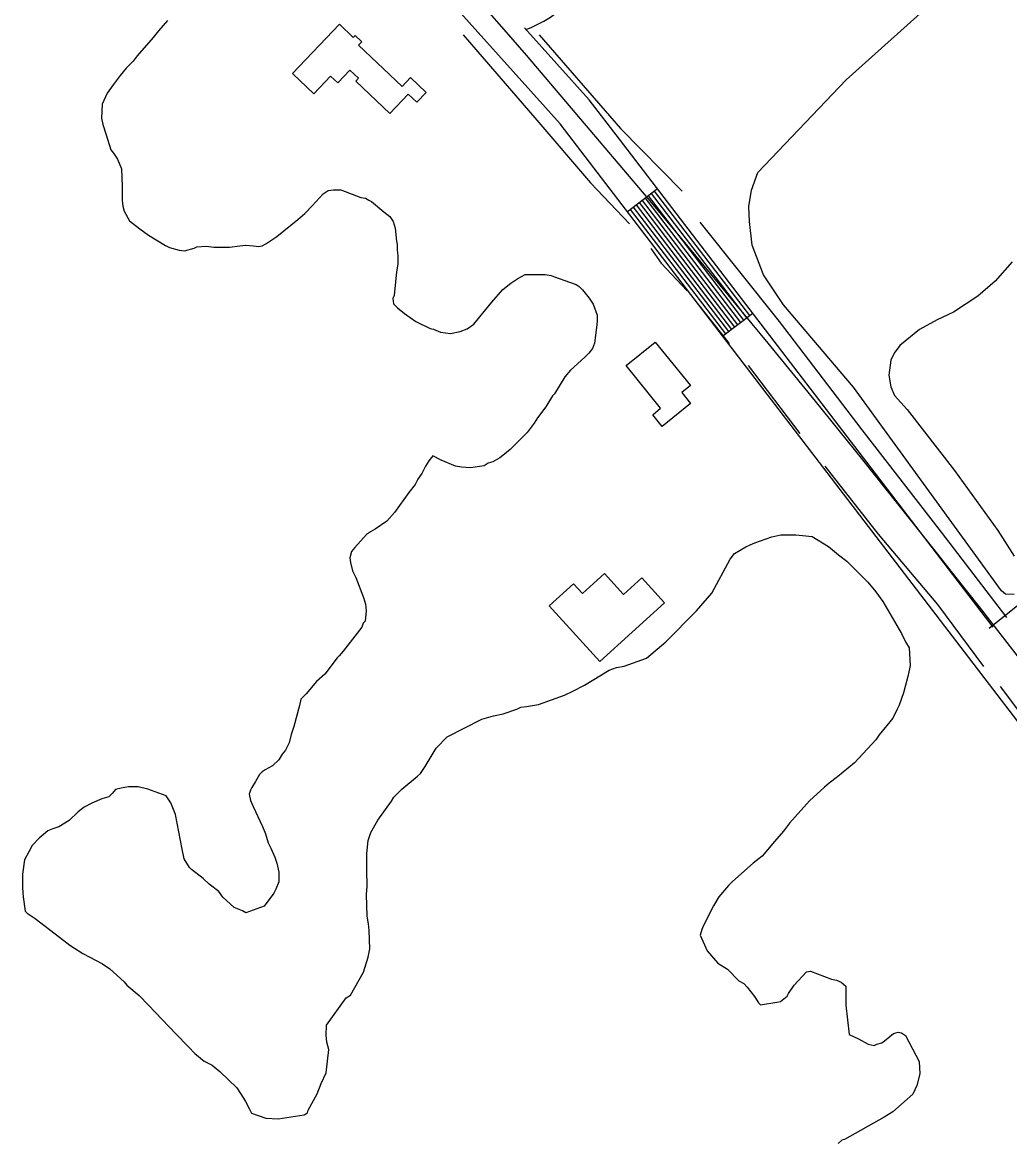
# Model space of a CAD drawing. Extents: x 3704301 to 3742427, y 506229 to 532009.
# Drawn here: x 3726550 to 3727337, y 512980 to 513875 of the extents above; entities that cross this region are included whole.
import ezdxf

# ---------------------------------------------------------------- set-up
doc = ezdxf.new("R2010")
doc.units = 0
for name, color, linetype in [('V-BLDG-OTLN', 7, 'Continuous'), ('V-ROAD-CNTR', 7, 'Continuous'), ('V-SITE-VEGE', 7, 'Continuous'), ('V-TOPO-SHOR', 7, 'Continuous')]:
    doc.layers.add(name, color=color, linetype=linetype)

msp = doc.modelspace()

# ---------------------------------------------------------------- linework, layer by layer
at = {"layer": 'V-BLDG-OTLN'}
for points in [[(3726765.02, 513833.78), (3726802.35, 513873.13), (3726813.43, 513862.61), (3726814.89, 513864.15), (3726820.21, 513859.11), (3726817.7, 513856.46), (3726852.35, 513823.6), (3726859.03, 513830.65), (3726871.51, 513818.82), (3726864, 513810.9), (3726857.1, 513817.43), (3726842.56, 513802.09), (3726815.39, 513827.86), (3726817.52, 513830.1), (3726810.72, 513836.56), (3726801.1, 513826.43), (3726795.36, 513831.87), (3726781.94, 513817.73)], [(3727031.06, 513600.91), (3727054.26, 513619.62), (3727082.27, 513584.88), (3727075.39, 513579.33), (3727082.37, 513570.67), (3727059.69, 513552.38), (3727052.17, 513561.72), (3727058.52, 513566.85)], [(3727061.53, 513411.61), (3727009.9, 513364.74), (3726969.56, 513409.19), (3726989.1, 513426.93), (3726996.22, 513419.09), (3727013.7, 513434.96), (3727028.91, 513418.21), (3727043.51, 513431.47)]]:
    msp.add_lwpolyline(points, close=True, dxfattribs=at)
at = {"layer": 'V-ROAD-CNTR'}
for p, q in [((3727056.01, 513741.8), (3727032.19, 513723.56)), ((3727132, 513642.55), (3727108.18, 513624.31))]:
    msp.add_line(p, q, dxfattribs=at)
for points in [[(3726951.25, 513868.99), (3726955.71, 513870.87), (3726960.62, 513873.17), (3726965.42, 513875.68), (3726970.66, 513878.7), (3726980.64, 513886.25), (3726989.83, 513893.51), (3726998.88, 513900.96), (3727007.78, 513908.59), (3727016.52, 513916.39), (3727025.1, 513924.37), (3727033.19, 513932.21), (3727096.05, 513988.23), (3727207.9, 514093.37), (3727308.76, 514179.87), (3727415.19, 514271.3), (3727456.36, 514312.1), (3727566.99, 514412.45), (3727677.15, 514510.76), (3727771.99, 514597.15), (3727891.41, 514690.96), (3728023.92, 514783.27)], [(3727320.43, 513391.37), (3727372.86, 513433.37), (3727500.66, 513533.03), (3727630.7, 513632.68), (3727753.81, 513735.91), (3727848.7, 513806.83), (3727955.68, 513889.42), (3728048.93, 513967.36), (3728159.18, 514074), (3728261.44, 514174.21), (3728351.68, 514266.8), (3728437.89, 514353.06), (3728551.46, 514468.41), (3728684.07, 514598.62), (3728740.4, 514645.62), (3728749.14, 514651.36), (3728757.46, 514656.52), (3728765.91, 514661.47), (3728774.49, 514666.2), (3728783.18, 514670.72), (3728791.99, 514675.01), (3728800.9, 514679.07), (3728809.77, 514682.84), (3728823.3, 514688.53)], [(3727001.8, 513763.26), (3726978.44, 513793.77), (3726587.48, 514229.49)], [(3727025.62, 513781.5), (3727001.55, 513812.94), (3726950.07, 513870.3)], [(3727323.61, 513392.27), (3727025.62, 513781.5)], [(3727381.73, 513267), (3727001.8, 513763.26)], [(3727129.62, 513640.72), (3727053.63, 513739.97)], [(3727117.71, 513631.6), (3727041.72, 513730.85)], [(3727120.09, 513633.43), (3727044.1, 513732.68)], [(3727122.47, 513635.25), (3727046.48, 513734.5)], [(3727124.85, 513637.07), (3727048.86, 513736.33)], [(3727127.23, 513638.9), (3727051.25, 513738.15)], [(3727110.56, 513626.13), (3727034.57, 513725.38)], [(3727112.94, 513627.96), (3727036.95, 513727.21)], [(3727115.32, 513629.78), (3727039.34, 513729.03)]]:
    msp.add_lwpolyline(points, dxfattribs=at)
msp.add_arc((3717617.15, 505815.77), 12314.69, 34.437816, 43.363886, dxfattribs=at)
at = {"layer": 'V-SITE-VEGE'}
for p, q in [((3726665.2, 513876.12), (3726658.09, 513868)), ((3726658.09, 513868), (3726653.71, 513862.59)), ((3726653.71, 513862.59), (3726641.13, 513847.98)), ((3726641.13, 513847.98), (3726637.85, 513843.65)), ((3726632.39, 513838.24), (3726627.46, 513832.29)), ((3726637.85, 513843.65), (3726632.39, 513838.24)), ((3726627.46, 513832.29), (3726621.99, 513824.71)), ((3726621.99, 513824.71), (3726617.06, 513818.22)), ((3726617.06, 513818.22), (3726613.21, 513809.54)), ((3726613.21, 513809.54), (3726612.61, 513798.13)), ((3726612.61, 513798.13), (3726613.67, 513793.23)), ((3726613.67, 513793.23), (3726616.34, 513785.07)), ((3726616.34, 513785.07), (3726620.08, 513773.09)), ((3726620.08, 513773.09), (3726622.24, 513770.36)), ((3726622.24, 513770.36), (3726625.48, 513765.45)), ((3726625.48, 513765.45), (3726628.7, 513757.82)), ((3726628.7, 513757.82), (3726629.17, 513743.69)), ((3726629.17, 513743.69), (3726629.11, 513732.82)), ((3726789.47, 513737.95), (3726793.29, 513740.65)), ((3726793.29, 513740.65), (3726797.64, 513741.17)), ((3726797.64, 513741.17), (3726803.62, 513741.14)), ((3726803.62, 513741.14), (3726819.35, 513735.08)), ((3726629.11, 513732.82), (3726629.63, 513727.93)), ((3726780.73, 513728.22), (3726789.47, 513737.95)), ((3726819.35, 513735.08), (3726823.15, 513734.51)), ((3726823.15, 513734.51), (3726825.86, 513732.87)), ((3726825.86, 513732.87), (3726828.03, 513731.77)), ((3726828.03, 513731.77), (3726837.77, 513723.57)), ((3726629.63, 513727.93), (3726630.69, 513724.12)), ((3726630.69, 513724.12), (3726635, 513716.48)), ((3726769.25, 513717.41), (3726774.72, 513722.27)), ((3726774.72, 513722.27), (3726780.73, 513728.22)), ((3726837.77, 513723.57), (3726842.64, 513719.73)), ((3726635, 513716.48), (3726643.12, 513709.92)), ((3726752.33, 513703.91), (3726769.25, 513717.41)), ((3726842.64, 513719.73), (3726845.34, 513715.92)), ((3726845.34, 513715.92), (3726846.94, 513710.47)), ((3726643.12, 513709.92), (3726650.16, 513704.99)), ((3726650.16, 513704.99), (3726663.7, 513696.77)), ((3726743.61, 513697.98), (3726752.33, 513703.91)), ((3726846.94, 513710.47), (3726847.97, 513700.14)), ((3726663.7, 513696.77), (3726666.96, 513695.12)), ((3726666.96, 513695.12), (3726674.55, 513692.9)), ((3726686.52, 513694.47), (3726688.7, 513695.55)), ((3726688.7, 513695.55), (3726696.31, 513696.05)), ((3726696.31, 513696.05), (3726702.29, 513695.48)), ((3726702.29, 513695.48), (3726714.79, 513695.41)), ((3726714.79, 513695.41), (3726722.94, 513696.45)), ((3726722.94, 513696.45), (3726727.84, 513696.97)), ((3726727.84, 513696.97), (3726733.81, 513696.4)), ((3726733.81, 513696.4), (3726738.16, 513695.83)), ((3726738.16, 513695.83), (3726740.88, 513696.36)), ((3726740.88, 513696.36), (3726743.61, 513697.98)), ((3726847.97, 513700.14), (3726848.5, 513697.42)), ((3726848.5, 513697.42), (3726848.48, 513693.07)), ((3726674.55, 513692.9), (3726678.9, 513692.34)), ((3726678.9, 513692.34), (3726686.52, 513694.47)), ((3726848.48, 513693.07), (3726849, 513688.72)), ((3726849, 513688.72), (3726848.96, 513681.66)), ((3726848.96, 513681.66), (3726847.84, 513675.68)), ((3726847.84, 513675.68), (3726846.11, 513656.67)), ((3726939.1, 513666.51), (3726944.56, 513670.28)), ((3726944.56, 513670.28), (3726950.55, 513673.51)), ((3726950.55, 513673.51), (3726966.31, 513673.43)), ((3726966.31, 513673.43), (3726971.2, 513672.86)), ((3726971.2, 513672.86), (3726973.92, 513671.76)), ((3726973.92, 513671.76), (3726985.85, 513667.35)), ((3726923.8, 513651.37), (3726932.55, 513661.65)), ((3726932.55, 513661.65), (3726939.1, 513666.51)), ((3726985.85, 513667.35), (3726991.27, 513665.69)), ((3726991.27, 513665.69), (3726993.44, 513664.04)), ((3726993.44, 513664.04), (3726996.14, 513661.31)), ((3726996.14, 513661.31), (3727001.54, 513654.76)), ((3726846.11, 513656.67), (3726845.01, 513654.5)), ((3726845.01, 513654.5), (3726845.53, 513650.15)), ((3726845.53, 513650.15), (3726848.78, 513646.87)), ((3726909.58, 513634.05), (3726923.8, 513651.37)), ((3727001.54, 513654.76), (3727004.78, 513649.85)), ((3727004.78, 513649.85), (3727007.99, 513641.14)), ((3726848.78, 513646.87), (3726854.19, 513642.5)), ((3726854.19, 513642.5), (3726863.39, 513635.93)), ((3727007.99, 513641.14), (3727007.97, 513636.25)), ((3726863.39, 513635.93), (3726874.78, 513630.43)), ((3726904.13, 513630.28), (3726909.58, 513634.05)), ((3727007.97, 513636.25), (3727007.4, 513631.36)), ((3726874.78, 513630.43), (3726877.49, 513629.87)), ((3726877.49, 513629.87), (3726882.92, 513627.67)), ((3726882.92, 513627.67), (3726891.06, 513626.54)), ((3726891.06, 513626.54), (3726898.68, 513628.13)), ((3726898.68, 513628.13), (3726904.13, 513630.28)), ((3727007.4, 513631.36), (3727005.7, 513618.87)), ((3727004.05, 513614.53), (3727001.31, 513610.74)), ((3727005.7, 513618.87), (3727004.05, 513614.53)), ((3726998.03, 513607.49), (3726986.56, 513597.23)), ((3727001.31, 513610.74), (3726998.03, 513607.49)), ((3726986.56, 513597.23), (3726982.19, 513591.82)), ((3726982.19, 513591.82), (3726973.96, 513578.27)), ((3726972.32, 513576.65), (3726966.84, 513567.99)), ((3726973.96, 513578.27), (3726972.32, 513576.65)), ((3726966.84, 513567.99), (3726960.27, 513559.32)), ((3726957.54, 513554.99), (3726952.06, 513547.41)), ((3726960.27, 513559.32), (3726957.54, 513554.99)), ((3726952.06, 513547.41), (3726938.4, 513533.89)), ((3726938.4, 513533.89), (3726934.03, 513530.11)), ((3726873.68, 513525), (3726870.94, 513520.66)), ((3726876.96, 513528.78), (3726873.68, 513525)), ((3726883.46, 513525.49), (3726876.96, 513528.78)), ((3726894.85, 513520.54), (3726883.46, 513525.49)), ((3726930.21, 513527.42), (3726924.76, 513524.18)), ((3726934.03, 513530.11), (3726930.21, 513527.42)), ((3726870.94, 513520.66), (3726868.19, 513514.7)), ((3726899.74, 513519.97), (3726894.85, 513520.54)), ((3726906.8, 513519.39), (3726899.74, 513519.97)), ((3726917.68, 513520.96), (3726906.8, 513519.39)), ((3726920.95, 513523.12), (3726917.68, 513520.96)), ((3726924.76, 513524.18), (3726920.95, 513523.12)), ((3726864.9, 513510.37), (3726862.71, 513506.03)), ((3726868.19, 513514.7), (3726864.9, 513510.37)), ((3726857.78, 513499.54), (3726846.28, 513483.83)), ((3726862.71, 513506.03), (3726857.78, 513499.54)), ((3726846.28, 513483.83), (3726840.27, 513476.8)), ((3726840.27, 513476.8), (3726831, 513470.33)), ((3726823.91, 513466.02), (3726814.61, 513455.74)), ((3726827.18, 513468.17), (3726823.91, 513466.02)), ((3726831, 513470.33), (3726827.18, 513468.17)), ((3727133.67, 513459.49), (3727147.28, 513464.31)), ((3727147.28, 513464.31), (3727154.36, 513465.9)), ((3727154.36, 513465.9), (3727166.31, 513465.84)), ((3727166.31, 513465.84), (3727171.75, 513465.26)), ((3727171.75, 513465.26), (3727179.35, 513464.68)), ((3727179.35, 513464.68), (3727192.35, 513456.46)), ((3726814.61, 513455.74), (3726811.88, 513452.49)), ((3727117.32, 513450.88), (3727126.59, 513456.26)), ((3727126.59, 513456.26), (3727129.85, 513457.88)), ((3727129.85, 513457.88), (3727133.67, 513459.49)), ((3727192.35, 513456.46), (3727200.47, 513449.9)), ((3726811.88, 513452.49), (3726810.77, 513447.61)), ((3726810.77, 513447.61), (3726811.29, 513443.8)), ((3727099.22, 513419.45), (3727114.04, 513446.55)), ((3727114.04, 513446.55), (3727117.32, 513450.88)), ((3727200.47, 513449.9), (3727206.97, 513444.97)), ((3727206.97, 513444.97), (3727223.72, 513428.03)), ((3726811.29, 513443.8), (3726812.88, 513437.27)), ((3726812.88, 513437.27), (3726815.57, 513431.82)), ((3726815.57, 513431.82), (3726821.47, 513416.03)), ((3727223.72, 513428.03), (3727230.21, 513420.39)), ((3727087.19, 513405.38), (3727099.22, 513419.45)), ((3727230.21, 513420.39), (3727235.6, 513412.75)), ((3726821.47, 513416.03), (3726823.07, 513410.58)), ((3726823.07, 513410.58), (3726823.58, 513405.15)), ((3727235.6, 513412.75), (3727250.68, 513387.13)), ((3726823.58, 513405.15), (3726823, 513396.99)), ((3727062.6, 513380.51), (3727087.19, 513405.38)), ((3726820.25, 513392.12), (3726805.48, 513373.17)), ((3726821.36, 513395.38), (3726820.25, 513392.12)), ((3726823, 513396.99), (3726821.36, 513395.38)), ((3727250.68, 513387.13), (3727253.91, 513380.59)), ((3726805.48, 513373.17), (3726802.2, 513369.39)), ((3727047.31, 513367.55), (3727062.6, 513380.51)), ((3727253.91, 513380.59), (3727256.6, 513375.68)), ((3727256.6, 513375.68), (3727257.61, 513361.54)), ((3726800.56, 513367.77), (3726790.71, 513354.77)), ((3726802.2, 513369.39), (3726800.56, 513367.77)), ((3727029.34, 513361.12), (3727047.31, 513367.55)), ((3726790.71, 513354.77), (3726784.15, 513348.83)), ((3726997.74, 513346.07), (3727017.37, 513357.92)), ((3727017.37, 513357.92), (3727023.35, 513360.07)), ((3727023.35, 513360.07), (3727029.34, 513361.12)), ((3727257.61, 513361.54), (3727255.95, 513353.94)), ((3726784.15, 513348.83), (3726775.95, 513339.09)), ((3726988.47, 513341.23), (3726997.74, 513346.07)), ((3727255.95, 513353.94), (3727252.07, 513339.83)), ((3726775.95, 513339.09), (3726771.58, 513334.77)), ((3726961.24, 513330.5), (3726981.93, 513338)), ((3726981.93, 513338), (3726988.47, 513341.23)), ((3727252.07, 513339.83), (3727248.75, 513330.07)), ((3726770.47, 513329.88), (3726766.03, 513313.06)), ((3726771.58, 513334.77), (3726770.47, 513329.88)), ((3726943.83, 513326.79), (3726947.1, 513328.4)), ((3726947.1, 513328.4), (3726951.45, 513328.92)), ((3726951.45, 513328.92), (3726961.24, 513330.5)), ((3727248.75, 513330.07), (3727247.1, 513326.82)), ((3726916.06, 513318.78), (3726925.32, 513321.45)), ((3726925.32, 513321.45), (3726932.94, 513323.04)), ((3726932.94, 513323.04), (3726943.83, 513326.79)), ((3727243.81, 513319.77), (3727232.86, 513306.24)), ((3727247.1, 513326.82), (3727243.81, 513319.77)), ((3726766.03, 513313.06), (3726763.82, 513306.54)), ((3726888.27, 513304.8), (3726916.06, 513318.78)), ((3726763.82, 513306.54), (3726762.16, 513300.03)), ((3726879.53, 513295.61), (3726888.27, 513304.8)), ((3727230.13, 513302.45), (3727213.18, 513284.06)), ((3727232.86, 513306.24), (3727230.13, 513302.45)), ((3726759.41, 513294.07), (3726756.67, 513290.82)), ((3726762.16, 513300.03), (3726759.41, 513294.07)), ((3726870.76, 513280.98), (3726879.53, 513295.61)), ((3726753.93, 513286.49), (3726749.01, 513281.62)), ((3726756.67, 513290.82), (3726753.93, 513286.49)), ((3727213.18, 513284.06), (3727199.53, 513272.72)), ((3726738.65, 513274.61), (3726735.36, 513269.19)), ((3726740.84, 513276.77), (3726738.65, 513274.61)), ((3726743.02, 513278.39), (3726740.84, 513276.77)), ((3726749.01, 513281.62), (3726743.02, 513278.39)), ((3726864.74, 513273.4), (3726866.92, 513275.56)), ((3726866.92, 513275.56), (3726870.76, 513280.98)), ((3726735.36, 513269.19), (3726732.62, 513264.32)), ((3726852.18, 513263.14), (3726864.74, 513273.4)), ((3727192.98, 513267.86), (3727189.16, 513264.62)), ((3727199.53, 513272.72), (3727192.98, 513267.86)), ((3726618.44, 513256.77), (3726613, 513255.17)), ((3726621.17, 513259.47), (3726618.44, 513256.77)), ((3726623.91, 513262.72), (3726621.17, 513259.47)), ((3726628.26, 513263.78), (3726623.91, 513262.72)), ((3726634.25, 513264.84), (3726628.26, 513263.78)), ((3726641.85, 513264.8), (3726634.25, 513264.84)), ((3726649.45, 513263.12), (3726641.85, 513264.8)), ((3726664.1, 513257.61), (3726649.45, 513263.12)), ((3726667.88, 513252.16), (3726664.1, 513257.61)), ((3726731.52, 513262.15), (3726730.41, 513258.89)), ((3726730.41, 513258.89), (3726731.47, 513253.99)), ((3726732.62, 513264.32), (3726731.52, 513262.15)), ((3726843.98, 513253.4), (3726845.63, 513256.65)), ((3726845.63, 513256.65), (3726852.18, 513263.14)), ((3727189.16, 513264.62), (3727177.15, 513253.81)), ((3726598.83, 513248.72), (3726593.92, 513244.94)), ((3726604.83, 513251.95), (3726598.83, 513248.72)), ((3726613, 513255.17), (3726604.83, 513251.95)), ((3726671.63, 513242.9), (3726667.88, 513252.16)), ((3726731.47, 513253.99), (3726733.62, 513249.09)), ((3726733.62, 513249.09), (3726741.15, 513233.29)), ((3726833.03, 513238.24), (3726843.98, 513253.4)), ((3727177.15, 513253.81), (3727161.29, 513235.96)), ((3726593.92, 513244.94), (3726586.82, 513237.91)), ((3726676.92, 513215.15), (3726671.63, 513242.9)), ((3726569.93, 513229.85), (3726562.83, 513223.91)), ((3726573.74, 513231.46), (3726569.93, 513229.85)), ((3726578.64, 513233.06), (3726573.74, 513231.46)), ((3726586.82, 513237.91), (3726578.64, 513233.06)), ((3726741.15, 513233.29), (3726743.29, 513227.3)), ((3726827.54, 513228.49), (3726833.03, 513238.24)), ((3727161.29, 513235.96), (3727156.37, 513229.47)), ((3726562.83, 513223.91), (3726557.36, 513217.96)), ((3726743.29, 513227.3), (3726745.43, 513220.22)), ((3726824.19, 513211.66), (3726825.33, 513221.98)), ((3726825.33, 513221.98), (3726827.54, 513228.49)), ((3727149.26, 513221.35), (3727139.41, 513209.45)), ((3727156.37, 513229.47), (3727149.26, 513221.35)), ((3726554.62, 513213.08), (3726551.32, 513206.58)), ((3726557.36, 513217.96), (3726554.62, 513213.08)), ((3726678.51, 513207.54), (3726676.92, 513215.15)), ((3726745.43, 513220.22), (3726747.58, 513215.87)), ((3726747.58, 513215.87), (3726750.8, 513208.78)), ((3726824.11, 513195.89), (3726824.19, 513211.66)), ((3726551.32, 513206.58), (3726549.63, 513195.17)), ((3726682.82, 513200.45), (3726678.51, 513207.54)), ((3726750.8, 513208.78), (3726752.41, 513203.88)), ((3726752.41, 513203.88), (3726754, 513196.81)), ((3727132.32, 513204.05), (3727115.94, 513189.46)), ((3727139.41, 513209.45), (3727132.32, 513204.05)), ((3726549.63, 513195.17), (3726549.58, 513184.3)), ((3726684.44, 513198.81), (3726682.82, 513200.45)), ((3726693.64, 513191.69), (3726684.44, 513198.81)), ((3726754, 513196.81), (3726753.96, 513189.2)), ((3726824.61, 513188.28), (3726824.11, 513195.89)), ((3726698.51, 513187.32), (3726693.64, 513191.69)), ((3726706.09, 513181.3), (3726698.51, 513187.32)), ((3726753.96, 513189.2), (3726751.76, 513183.23)), ((3726824.02, 513179.05), (3726824.6, 513185.57)), ((3726824.6, 513185.57), (3726824.61, 513188.28)), ((3727112.66, 513186.22), (3727105, 513177.02)), ((3727115.94, 513189.46), (3727112.66, 513186.22)), ((3726549.58, 513184.3), (3726550.08, 513177.23)), ((3726550.08, 513177.23), (3726551.65, 513165.81)), ((3726709.33, 513176.93), (3726706.09, 513181.3)), ((3726718.52, 513168.73), (3726709.33, 513176.93)), ((3726750.11, 513179.98), (3726742.44, 513169.69)), ((3726751.76, 513183.23), (3726750.11, 513179.98)), ((3726824.47, 513161.65), (3726824.02, 513179.05)), ((3727105, 513177.02), (3727100.61, 513169.97)), ((3726725.03, 513165.98), (3726718.52, 513168.73)), ((3726742.44, 513169.69), (3726727.74, 513164.34)), ((3727100.61, 513169.97), (3727092.38, 513153.71)), ((3726551.65, 513165.81), (3726553.27, 513164.17)), ((3726553.27, 513164.17), (3726559.77, 513159.79)), ((3726559.77, 513159.79), (3726579.26, 513145.01)), ((3726727.74, 513164.34), (3726725.03, 513165.98)), ((3726825.52, 513155.67), (3726824.47, 513161.65)), ((3726826.04, 513150.23), (3726825.52, 513155.67)), ((3726826.51, 513135.55), (3726826.04, 513150.23)), ((3727091.27, 513151), (3727090.17, 513146.66)), ((3727092.38, 513153.71), (3727091.27, 513151)), ((3726579.26, 513145.01), (3726587.38, 513138.45)), ((3727090.17, 513146.66), (3727095.53, 513134.13)), ((3726587.38, 513138.45), (3726597.67, 513131.87)), ((3726597.67, 513131.87), (3726613.39, 513123.63)), ((3726825.39, 513129.04), (3726826.51, 513135.55)), ((3727095.53, 513134.13), (3727104.18, 513124.3)), ((3726613.39, 513123.63), (3726619.35, 513119.8)), ((3726821.52, 513117.1), (3726825.39, 513129.04)), ((3727104.18, 513124.3), (3727111.76, 513119.37)), ((3726619.35, 513119.8), (3726630.71, 513109.41)), ((3726811.09, 513098.67), (3726821.52, 513117.1)), ((3727111.76, 513119.37), (3727120.95, 513110.08)), ((3727164.96, 513106.59), (3727174.8, 513117.4)), ((3727174.8, 513117.4), (3727178.06, 513117.93)), ((3727178.06, 513117.93), (3727183.48, 513115.73)), ((3727183.48, 513115.73), (3727194.88, 513111.32)), ((3726630.71, 513109.41), (3726632.87, 513106.68)), ((3726632.87, 513106.68), (3726642.61, 513098.48)), ((3727120.95, 513110.08), (3727124.75, 513107.89)), ((3727124.75, 513107.89), (3727127.45, 513105.16)), ((3727127.45, 513105.16), (3727133.39, 513097.51)), ((3727160.58, 513100.09), (3727164.96, 513106.59)), ((3727194.88, 513111.32), (3727198.67, 513110.76)), ((3727198.67, 513110.76), (3727202.47, 513109.11)), ((3727202.47, 513109.11), (3727206.26, 513105.83)), ((3727206.26, 513105.83), (3727206.18, 513090.61)), ((3726642.61, 513098.48), (3726650.18, 513090.83)), ((3726791.94, 513074.86), (3726807.82, 513096.52)), ((3726807.82, 513096.52), (3726811.09, 513098.67)), ((3727133.39, 513097.51), (3727136.62, 513092.61)), ((3727154.02, 513093.6), (3727159.48, 513097.92)), ((3727159.48, 513097.92), (3727160.58, 513100.09)), ((3726650.18, 513090.83), (3726671.79, 513067.89)), ((3727136.62, 513092.61), (3727138.24, 513090.97)), ((3727138.24, 513090.97), (3727151.3, 513093.07)), ((3727151.3, 513093.07), (3727154.02, 513093.6)), ((3727206.18, 513090.61), (3727208.77, 513067.22)), ((3726791.9, 513066.71), (3726791.94, 513074.86)), ((3727244.1, 513068.12), (3727247.92, 513069.19)), ((3727247.92, 513069.19), (3727250.63, 513068.63)), ((3727250.63, 513068.63), (3727253.88, 513066.44)), ((3726671.79, 513067.89), (3726682.06, 513057.51)), ((3726792.42, 513061.27), (3726791.9, 513066.71)), ((3726794.01, 513055.28), (3726792.42, 513061.27)), ((3727208.77, 513067.22), (3727216.37, 513063.92)), ((3727216.37, 513063.92), (3727223.95, 513059.53)), ((3727231.02, 513059.5), (3727234.83, 513060.56)), ((3727234.83, 513060.56), (3727237.01, 513062.18)), ((3727237.01, 513062.18), (3727244.1, 513068.12)), ((3727253.88, 513066.44), (3727264.64, 513045.73)), ((3726682.06, 513057.51), (3726686.93, 513052.05)), ((3726686.93, 513052.05), (3726694.5, 513046.03)), ((3726791.74, 513036.82), (3726794.01, 513055.28)), ((3727223.95, 513059.53), (3727228.83, 513058.42)), ((3727228.83, 513058.42), (3727231.02, 513059.5)), ((3726694.5, 513046.03), (3726701.01, 513042.73)), ((3726701.01, 513042.73), (3726706.96, 513037.81)), ((3727264.64, 513045.73), (3727265.13, 513035.95)), ((3726706.96, 513037.81), (3726720.48, 513024.69)), ((3726787.89, 513028.14), (3726791.74, 513036.82)), ((3727265.13, 513035.95), (3727262.91, 513026.72)), ((3726720.48, 513024.69), (3726725.87, 513016.51)), ((3726784.59, 513020.01), (3726787.89, 513028.14)), ((3727262.91, 513026.72), (3727259.61, 513019.67)), ((3726725.87, 513016.51), (3726727.49, 513013.79)), ((3726777.45, 513007), (3726784.59, 513020.01)), ((3727259.61, 513019.67), (3727243.77, 513005.62)), ((3726727.49, 513013.79), (3726730.72, 513007.79)), ((3726730.72, 513007.79), (3726732.33, 513004.52)), ((3726776.9, 513004.83), (3726777.45, 513007)), ((3726732.33, 513004.52), (3726743.72, 513000.66)), ((3726743.72, 513000.66), (3726753.5, 513000.06)), ((3726753.5, 513000.06), (3726774.17, 513003.21)), ((3726774.17, 513003.21), (3726776.9, 513004.83)), ((3727236.69, 513001.31), (3727205.07, 512983.54)), ((3727243.77, 513005.62), (3727236.69, 513001.31)), ((3727202.89, 512983.01), (3727200.16, 512980.31)), ((3727205.07, 512983.54), (3727202.89, 512983.01))]:
    msp.add_line(p, q, dxfattribs=at)
for points in [[(3727340.43, 513418.16), (3727333.5, 513418.55), (3727330.42, 513421.25), (3727212.38, 513583.55), (3727156.62, 513649.48), (3727140.47, 513673.38), (3727131.64, 513696.89), (3727129.35, 513715.76), (3727128.98, 513727.7), (3727130.92, 513740.8), (3727135.95, 513755.04), (3727206.52, 513828.9), (3727357.68, 513964.67)], [(3727338.84, 513683.54), (3727325.34, 513668.14), (3727311.46, 513656.22), (3727292.18, 513643.54), (3727279.08, 513637.39), (3727264.82, 513629.71), (3727249.4, 513617.01), (3727244.77, 513610.86), (3727242.06, 513605.08), (3727240.51, 513593.15), (3727242.04, 513583.9), (3727245.11, 513576.97), (3727255.11, 513565.78), (3727292.79, 513517.2), (3727327.4, 513469.4), (3727340.47, 513448.97)]]:
    msp.add_lwpolyline(points, dxfattribs=at)
at = {"layer": 'V-TOPO-SHOR'}
for p, q in [((3727087.62, 513650.76), (3727113.08, 513618.56)), ((3727128.36, 513600.89), (3727169.48, 513546.7)), ((3727329.29, 513344.85), (3727359.45, 513304.8))]:
    msp.add_line(p, q, dxfattribs=at)
for points in [[(3726901.15, 513864.8), (3726959.74, 513796.75), (3727002.46, 513746.7), (3727033.56, 513713.99)], [(3726961.69, 513864.73), (3727026.48, 513789.95), (3727075.63, 513739.9)], [(3727089.71, 513715.18), (3727153.07, 513635.96), (3727218.93, 513549.56), (3727282.21, 513468.05), (3727334.38, 513400.03)], [(3727050.8, 513694.35), (3727059.06, 513682.47), (3727079.78, 513660.58)], [(3727189.46, 513520.78), (3727231.95, 513466.32), (3727279.3, 513410.35), (3727315.97, 513360.95)]]:
    msp.add_lwpolyline(points, dxfattribs=at)

doc.saveas('drawing.dxf')
